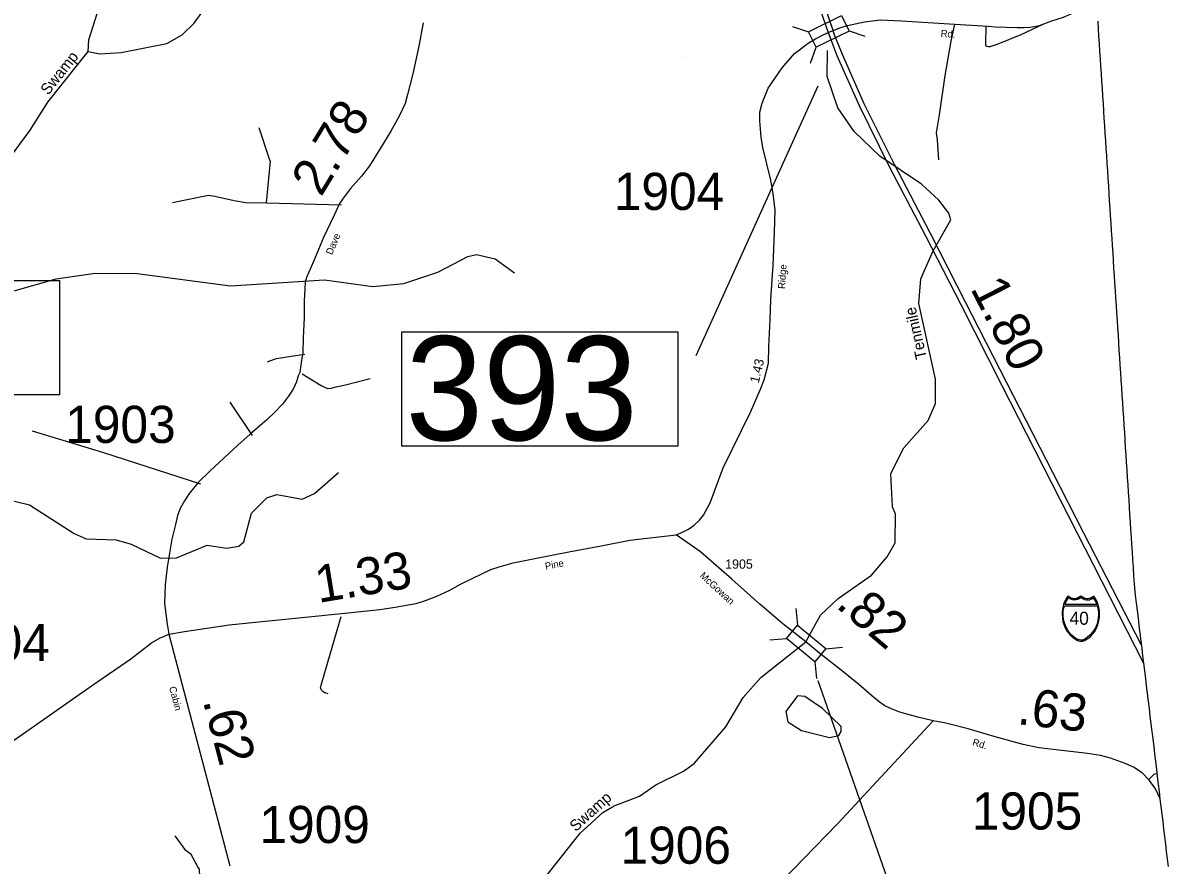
# Model space of a CAD drawing. Extents: x 2093524 to 2270757, y 289120 to 570408.
# Drawn here: x 2236930 to 2252348, y 473454 to 484784 of the extents above; entities that cross this region are included whole.
import ezdxf

# ---------------------------------------------------------------- set-up
doc = ezdxf.new("R2010")
doc.units = 0
for name, color, linetype in [('Exist Boundary Political CountyLine', 7, 'Continuous'), ('Exist Hydrographic Creek Single Shore', 7, 'Continuous'), ('Exist Hydrographic Misc Water Feature', 7, 'Continuous'), ('Exist Hydrographic Pond Under 1500 Sq Ft', 7, 'Continuous'), ('Exist Hydrographic Swamp Label', 7, 'Continuous'), ('Exist Road Non-System Type 51', 7, 'Continuous'), ('Exist Road Primary Interstate Divided Center Attributed', 7, 'Continuous'), ('Exist Road Primary Interstate Mileage Hundredths English Label', 7, 'Continuous'), ('Exist Road Primary Interstate Shield CELL', 7, 'Continuous'), ('Exist Road Primary Interstate Shield Number Label', 7, 'Continuous'), ('Exist Road Secondary Mileage Hundredths English Label', 7, 'Continuous'), ('Exist Road Secondary Structure Standard Bridge CELL', 7, 'Continuous'), ('Exist Road Secondary Structure Standard Bridge Number Label', 7, 'Continuous'), ('Exist Road Secondary Type 51 Attributed', 7, 'Continuous'), ('Exist Road Secondary Type 51 Label', 7, 'Continuous'), ('Exist Road Secondary Type 51 Number Label', 7, 'Continuous')]:
    doc.layers.add(name, color=color, linetype=linetype)

msp = doc.modelspace()

# ---------------------------------------------------------------- linework, layer by layer
at = {"layer": 'Exist Boundary Political CountyLine'}
for points in [[(2251400, 484806), (2251406, 484705), (2251413, 484605), (2251420, 484504), (2251426, 484403), (2251433, 484303), (2251439, 484202), (2251446, 484102), (2251452, 484001), (2251459, 483900), (2251465, 483800), (2251472, 483699), (2251478, 483599), (2251485, 483498), (2251491, 483398), (2251498, 483297), (2251504, 483196), (2251511, 483096), (2251518, 482995), (2251524, 482895), (2251530, 482794), (2251537, 482693), (2251544, 482593), (2251550, 482492), (2251556, 482392), (2251563, 482291), (2251570, 482191), (2251576, 482090), (2251583, 481989), (2251589, 481889), (2251596, 481788), (2251602, 481688), (2251609, 481587), (2251615, 481486), (2251622, 481386), (2251628, 481285), (2251635, 481185), (2251642, 481084), (2251648, 480984), (2251654, 480883), (2251661, 480782), (2251668, 480682), (2251674, 480581), (2251680, 480481), (2251687, 480380), (2251694, 480279), (2251700, 480179), (2251707, 480078), (2251713, 479978), (2251720, 479877), (2251726, 479776), (2251733, 479676), (2251739, 479575), (2251746, 479475), (2251752, 479374), (2251759, 479274), (2251765, 479173), (2251772, 479072), (2251778, 478972), (2251785, 478871), (2251792, 478771), (2251798, 478670)], [(2251798, 478670), (2251804, 478569), (2251811, 478469), (2251818, 478368), (2251824, 478268), (2251830, 478167), (2251837, 478067), (2251844, 477966), (2251850, 477865), (2251857, 477765), (2251863, 477664), (2251870, 477564), (2251876, 477456), (2251884, 477347), (2251894, 477183), (2251906, 477082), (2251919, 476980), (2251931, 476878), (2251944, 476777), (2251956, 476675), (2251968, 476574), (2251980, 476472), (2251993, 476371), (2252005, 476269), (2252018, 476168), (2252030, 476066), (2252042, 475964), (2252055, 475863), (2252067, 475761), (2252080, 475660), (2252092, 475558), (2252104, 475456), (2252116, 475355), (2252129, 475253), (2252141, 475152), (2252154, 475050), (2252166, 474949), (2252178, 474847), (2252191, 474745), (2252203, 474644), (2252215, 474543), (2252227, 474442), (2252239, 474341), (2252252, 474240), (2252264, 474139), (2252276, 474038), (2252288, 473937), (2252300, 473837), (2252312, 473736), (2252324, 473635), (2252336, 473534), (2252348, 473433)]]:
    msp.add_lwpolyline(points, dxfattribs=at)
at = {"layer": 'Exist Hydrographic Creek Single Shore'}
for points in [[(2237810, 484400), (2237968, 484368), (2238251, 484385), (2238867, 484507), (2239074, 484624), (2239231, 484775), (2239758, 485496)], [(2237810, 484400), (2237817, 484558), (2238020, 485200)], [(2236030, 481045), (2236144, 481387), (2236324, 481737), (2236419, 482322), (2236542, 482632), (2236689, 482881), (2237027, 483343), (2237266, 483719), (2237810, 484400)], [(2247471, 476458), (2247667, 476817), (2247906, 477041), (2248354, 477354), (2248568, 477599), (2248675, 477790), (2248680, 478174), (2248638, 478273), (2248617, 478723), (2248789, 479067), (2249120, 479434), (2249218, 479662), (2249215, 479993), (2248990, 481008), (2249021, 481342), (2249184, 481719), (2249422, 482137), (2249397, 482226), (2249262, 482400), (2249027, 482614), (2248466, 482993), (2248122, 483324), (2247903, 483640), (2247758, 484063), (2247761, 484412)], [(2236030, 481045), (2236828, 481183), (2237377, 481339), (2237901, 481417), (2238467, 481412), (2239726, 481249), (2240992, 481326), (2241642, 481240), (2242058, 481278), (2242515, 481430), (2242922, 481641), (2243038, 481668), (2243288, 481611), (2243548, 481422)], [(2241402, 467762), (2241526, 467871), (2242151, 468892), (2242865, 470229), (2243045, 470514), (2243152, 470764), (2243297, 471309), (2243469, 471683), (2243595, 472543), (2243833, 473053), (2243956, 473280), (2244434, 473884), (2244740, 474160), (2244889, 474252), (2245230, 474379), (2245453, 474532), (2245826, 474718), (2245967, 474821), (2246396, 475314), (2246626, 475709), (2246866, 475977), (2247471, 476458)]]:
    msp.add_lwpolyline(points, dxfattribs=at)
at = {"layer": 'Exist Hydrographic Misc Water Feature'}
for points in [[(2234664, 477969), (2235004, 478061), (2235454, 478065), (2235994, 478313), (2236384, 478414), (2236651, 478392), (2237018, 478302), (2237621, 477916), (2237780, 477844), (2238188, 477830), (2238389, 477773), (2238782, 477585), (2238998, 477587), (2239413, 477756), (2239672, 477718), (2239838, 477744), (2239904, 477802), (2240009, 478187), (2240216, 478396), (2240349, 478439), (2240691, 478377), (2240857, 478452), (2241179, 478737)], [(2238953, 467840), (2239240, 468300), (2239702, 468878), (2239801, 469057), (2239849, 469315), (2239861, 469856), (2239965, 470349), (2239970, 470723), (2239806, 471471), (2239645, 471795), (2239553, 471912), (2239425, 472167), (2239373, 472407), (2239348, 472424), (2239295, 472793), (2239327, 473005), (2239307, 473397), (2239287, 473429), (2239197, 473594), (2239122, 473649), (2238979, 473845)]]:
    msp.add_lwpolyline(points, dxfattribs=at)
at = {"layer": 'Exist Hydrographic Pond Under 1500 Sq Ft'}
msp.add_lwpolyline([(2247788, 475168), (2247913, 475195), (2247946, 475253), (2247946, 475319), (2247694, 475560), (2247459, 475722), (2247359, 475731), (2247202, 475521), (2247229, 475379), (2247413, 475264), (2247788, 475168)], dxfattribs=at)
at = {"layer": 'Exist Road Non-System Type 51'}
for p, q in [((2240211, 482365), (2241221, 482337)), ((2239715, 479682), (2240017, 479235))]:
    msp.add_line(p, q, dxfattribs=at)
for points in [[(2249471, 484766), (2249425, 484539), (2249342, 484077), (2249267, 483546), (2249237, 483386), (2249231, 483338), (2249227, 483307), (2249238, 483210), (2249256, 482944)], [(2249895, 484741), (2249888, 484498), (2249888, 484488), (2249894, 484478), (2249906, 484473), (2249926, 484469), (2249940, 484469), (2249954, 484469), (2250058, 484504), (2250371, 484630), (2250668, 484768)], [(2240211, 482365), (2240261, 482881), (2240263, 482913), (2240244, 482963), (2240113, 483373)], [(2238944, 482366), (2239361, 482454), (2239427, 482466), (2239515, 482453), (2239773, 482397), (2239933, 482366), (2240211, 482365)], [(2240222, 480226), (2240256, 480238), (2240346, 480269), (2240540, 480302), (2240726, 480326)], [(2240688, 480064), (2240947, 479904), (2240999, 479880), (2241035, 479867), (2241081, 479869), (2241149, 479886), (2241275, 479915), (2241604, 480001)], [(2237056, 479295), (2238016, 479004), (2239319, 478585)], [(2241039, 475758), (2240996, 475770), (2240974, 475784), (2240954, 475802), (2240938, 475832), (2240946, 475874), (2241006, 476078), (2241216, 476798)], [(2252199, 474678), (2252177, 474680), (2252156, 474674), (2252087, 474604)]]:
    msp.add_lwpolyline(points, dxfattribs=at)
at = {"layer": 'Exist Road Primary Interstate Divided Center Attributed'}
for points in [[(2246717, 489246), (2246774, 489050), (2246822, 488878), (2246939, 488394), (2247059, 487786), (2247163, 487090), (2247266, 486484), (2247352, 486078), (2247432, 485763), (2247530, 485411), (2247665, 484963), (2247772, 484655)], [(2247837, 484682), (2247736, 484983), (2247596, 485423), (2247503, 485763), (2247425, 486102), (2247342, 486479), (2247238, 487092), (2247135, 487788), (2247009, 488422), (2246881, 488933), (2246839, 489088), (2246777, 489294)], [(2247772, 484655), (2247792, 484599), (2247888, 484348), (2248190, 483671), (2248594, 482854), (2249080, 481920), (2249558, 480995), (2250107, 479917), (2252017, 476172)], [(2251988, 476413), (2251213, 477918), (2250795, 478737), (2250178, 479943), (2249621, 481026), (2249148, 481952), (2248665, 482878), (2248254, 483697), (2247965, 484357), (2247854, 484633), (2247837, 484682)]]:
    msp.add_lwpolyline(points, dxfattribs=at)
at = {"layer": 'Exist Road Primary Interstate Shield CELL'}
for points in [[(2251174, 476463), (2251183, 476464), (2251196, 476466), (2251209, 476471), (2251223, 476477), (2251243, 476488), (2251260, 476498), (2251280, 476511), (2251306, 476535), (2251332, 476562), (2251355, 476593), (2251373, 476622), (2251389, 476655), (2251402, 476686), (2251413, 476722), (2251420, 476756), (2251424, 476792), (2251426, 476831), (2251423, 476876), (2251416, 476921), (2251408, 476950), (2251397, 476984), (2251388, 477005), (2251368, 477044), (2251349, 477073), (2251322, 477054), (2251304, 477045), (2251293, 477040), (2251282, 477038), (2251261, 477035), (2251248, 477036), (2251237, 477038), (2251226, 477041), (2251218, 477045), (2251174, 477073), (2251130, 477045), (2251120, 477040), (2251111, 477038), (2251102, 477036), (2251087, 477035), (2251075, 477036), (2251063, 477038), (2251054, 477040), (2251043, 477045), (2250998, 477073), (2250980, 477048), (2250966, 477022), (2250951, 476986), (2250941, 476958), (2250934, 476936), (2250926, 476894), (2250922, 476857), (2250921, 476831), (2250926, 476767), (2250933, 476732), (2250940, 476705), (2250964, 476645), (2250982, 476611), (2250997, 476587), (2251019, 476560), (2251030, 476547), (2251075, 476507), (2251105, 476487), (2251129, 476474), (2251140, 476470), (2251158, 476465)], [(2251004, 477053), (2250993, 477036), (2250980, 477013), (2250970, 476989), (2250959, 476963), (2251391, 476963), (2251381, 476985), (2251370, 477008), (2251359, 477028), (2251345, 477048), (2251321, 477033), (2251303, 477025), (2251289, 477020), (2251277, 477017), (2251259, 477016), (2251250, 477016), (2251224, 477022), (2251207, 477029), (2251190, 477040), (2251177, 477053), (2251142, 477032), (2251127, 477026), (2251110, 477021), (2251091, 477019), (2251061, 477022), (2251038, 477030), (2251018, 477040)], [(2251393, 476942), (2251398, 476929), (2251404, 476902), (2251408, 476881), (2251411, 476857), (2251410, 476816), (2251408, 476774), (2251404, 476749), (2251399, 476726), (2251392, 476700), (2251380, 476666), (2251364, 476638), (2251344, 476606), (2251323, 476578), (2251314, 476566), (2251296, 476548), (2251264, 476522), (2251240, 476504), (2251212, 476488), (2251198, 476481), (2251181, 476478), (2251167, 476479), (2251151, 476483), (2251137, 476487), (2251108, 476503), (2251084, 476519), (2251044, 476551), (2251023, 476576), (2251003, 476606), (2250985, 476636), (2250966, 476676), (2250952, 476715), (2250942, 476759), (2250936, 476811), (2250935, 476843), (2250937, 476874), (2250940, 476890), (2250944, 476910), (2250952, 476941)]]:
    msp.add_lwpolyline(points, close=True, dxfattribs=at)
at = {"layer": 'Exist Road Secondary Structure Standard Bridge CELL'}
for p, q in [((2247293, 484738), (2247507, 484665)), ((2248052, 484677), (2248266, 484604)), ((2247534, 484242), (2247608, 484456)), ((2247336, 476907), (2247357, 476682)), ((2246984, 476483), (2247210, 476504)), ((2247738, 476365), (2247964, 476386)), ((2247594, 476190), (2247615, 475965))]:
    msp.add_line(p, q, dxfattribs=at)
for points in [[(2247507, 484665), (2247952, 484882), (2248054, 484674), (2247608, 484456)], [(2247357, 476682), (2247739, 476366), (2247591, 476187), (2247210, 476504)]]:
    msp.add_lwpolyline(points, close=True, dxfattribs=at)
at = {"layer": 'Exist Road Secondary Structure Standard Bridge Number Label'}
for p, q in [((2245846, 484338), (2245846, 484338)), ((2247633, 483935), (2245990, 480304)), ((2247632, 475936), (2248629, 473093))]:
    msp.add_line(p, q, dxfattribs=at)
for points in [[(2233705, 481318), (2237421, 481318), (2237421, 479781), (2233705, 479781)], [(2242032, 480626), (2245748, 480626), (2245748, 479090), (2242032, 479090)]]:
    msp.add_lwpolyline(points, close=True, dxfattribs=at)
at = {"layer": 'Exist Road Secondary Type 51 Attributed'}
msp.add_line((2238897, 476560), (2239717, 473443), dxfattribs=at)
for points in [[(2247837, 484682), (2247943, 484722), (2248034, 484749), (2248261, 484797), (2248475, 484826), (2248759, 484814), (2249479, 484766), (2249925, 484739), (2250019, 484732), (2250169, 484729), (2250315, 484722), (2250407, 484721), (2250485, 484728), (2250550, 484736), (2250616, 484749), (2250770, 484806), (2250939, 484861), (2251142, 484949), (2251355, 485051)], [(2242318, 484787), (2242260, 484473), (2242181, 484098), (2242110, 483822), (2242075, 483698), (2241996, 483529), (2241884, 483328), (2241734, 483087), (2241596, 482860), (2241489, 482721), (2241342, 482556), (2241232, 482415), (2241192, 482355), (2241122, 482196), (2240978, 481898), (2240841, 481572), (2240750, 481360), (2240731, 481294), (2240728, 481206), (2240719, 481042), (2240717, 480818), (2240705, 480552), (2240697, 480344), (2240683, 480248), (2240668, 480148), (2240659, 480082), (2240637, 480034), (2240612, 479955), (2240567, 479855), (2240506, 479761), (2240427, 479656), (2240323, 479549), (2240212, 479442), (2240089, 479336), (2239988, 479253), (2239823, 479103), (2239448, 478754), (2239290, 478603), (2239230, 478531), (2239171, 478459), (2239106, 478356), (2239048, 478253), (2239013, 478157), (2238986, 478035), (2238936, 477837), (2238902, 477651), (2238871, 477461), (2238845, 477224), (2238837, 476975), (2238874, 476695), (2238897, 476560)], [(2245723, 477898), (2245809, 477933), (2245892, 477973), (2245968, 478028), (2246039, 478096), (2246091, 478161), (2246185, 478329), (2246358, 478797), (2246728, 479548), (2246861, 479858), (2246912, 479981), (2246966, 480208), (2246973, 480432), (2246991, 480789), (2246998, 481063), (2247031, 481524), (2247049, 481964), (2247059, 482264), (2247031, 482491), (2246998, 482668), (2246894, 483107), (2246868, 483248), (2246861, 483360), (2246850, 483465), (2246851, 483585), (2246882, 483704), (2246962, 483908), (2247153, 484178), (2247318, 484373), (2247384, 484421), (2247467, 484485), (2247517, 484521), (2247600, 484568), (2247686, 484615), (2247772, 484655)], [(2247772, 484655), (2247804, 484669), (2247837, 484682)], [(2238897, 476560), (2239105, 476596), (2239708, 476685), (2241220, 476837), (2241735, 476892), (2241941, 476925), (2242118, 476954), (2242226, 476975), (2242350, 477012), (2242503, 477070), (2242676, 477153), (2242832, 477236), (2242977, 477309), (2243108, 477370), (2243230, 477431), (2243344, 477466), (2243531, 477518), (2243846, 477584), (2244279, 477668), (2244717, 477747), (2245100, 477826), (2245723, 477898)], [(2247471, 476458), (2247159, 476700), (2246850, 476962), (2246476, 477301), (2246054, 477666), (2245723, 477898)], [(2233126, 472566), (2233983, 473174), (2234275, 473385), (2236003, 474574), (2237869, 475875), (2238384, 476227), (2238662, 476442), (2238779, 476509), (2238828, 476530), (2238897, 476560)], [(2249185, 475395), (2248980, 475444), (2248735, 475513), (2248631, 475552), (2248533, 475596), (2248458, 475650), (2248353, 475733), (2248185, 475883), (2247923, 476095), (2247658, 476302), (2247471, 476458)], [(2249185, 475395), (2247896, 474008), (2246847, 472926)], [(2252238, 474352), (2252177, 474481), (2252098, 474593), (2251997, 474695), (2251884, 474772), (2251770, 474819), (2251572, 474893), (2251438, 474928), (2251261, 474953), (2250993, 474986), (2250609, 475031), (2250397, 475074), (2250022, 475179), (2249655, 475287), (2249357, 475365), (2249185, 475395)]]:
    msp.add_lwpolyline(points, dxfattribs=at)

# ---------------------------------------------------------------- texts
at = {"layer": 'Exist Hydrographic Swamp Label'}
for s, rotation, p in [('Swamp', 51.3865, (2237270, 483804)), ('Tenmile', 102.4994, (2249101, 480277)), ('Swamp', 42.0498, (2244373, 473895))]:
    msp.add_text(s, height=150, rotation=rotation, dxfattribs=at).set_placement(p)
at = {"layer": 'Exist Road Primary Interstate Mileage Hundredths English Label'}
msp.add_text('1.80', height=500, rotation=297.0329, dxfattribs=at).set_placement((2249680, 481213))
at = {"layer": 'Exist Road Primary Interstate Shield Number Label'}
msp.add_text('40', height=175, dxfattribs=at).set_placement((2251021, 476687))
at = {"layer": 'Exist Road Secondary Mileage Hundredths English Label'}
for s, height, rotation, p in [('2.78', 500, 58.7124, (2240944, 482432)), ('1.43', 125, 76.6159, (2246836, 479931)), ('1.33', 500, 9.3631, (2240908, 476980)), ('.82', 500, 319.6074, (2247861, 476933)), ('.63', 500, 353.3111, (2250307, 475352)), ('.62', 500, 284.7475, (2239351, 475663))]:
    msp.add_text(s, height=height, rotation=rotation, dxfattribs=at).set_placement(p)
at = {"layer": 'Exist Road Secondary Structure Standard Bridge Number Label'}
msp.add_text('393', height=1400, dxfattribs=at).set_placement((2242083, 479169))
at = {"layer": 'Exist Road Secondary Type 51 Label'}
for s, rotation, p in [('Rd.', 356.1948, (2249284, 484597)), ('Dave', 67.15, (2241092, 481655)), ('Ridge', 86.0941, (2247190, 481202)), ('Pine', 10.9142, (2243969, 477426)), ('McGowan', 317.393, (2246036, 477337)), ('Cabin', 284.9891, (2238896, 475844)), ('Rd.', 343.4942, (2249706, 475067))]:
    msp.add_text(s, height=95, rotation=rotation, dxfattribs=at).set_placement(p)
at = {"layer": 'Exist Road Secondary Type 51 Number Label'}
for s, height, p in [('1904', 500, (2244885, 482268)), ('1903', 500, (2237500, 479133)), ('1905', 125, (2246385, 477441)), ('1904', 500, (2235805, 476199)), ('1905', 500, (2249705, 473931)), ('1909', 500, (2240114, 473750)), ('1906', 500, (2244976, 473471))]:
    msp.add_text(s, height=height, dxfattribs=at).set_placement(p)

doc.saveas('drawing.dxf')
